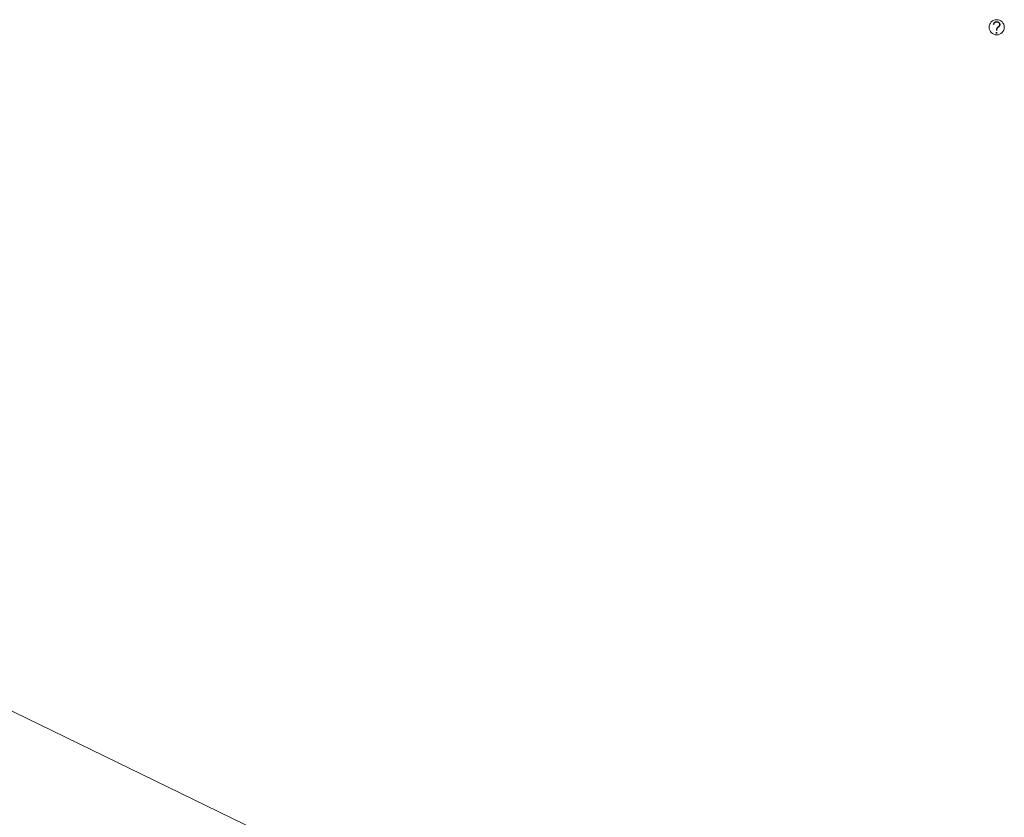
# Model space of a CAD drawing. Header units: metres. Extents: x 124576 to 133557, y 395865 to 402386.
# Tile 347 of 447: x 129931 to 129964, y 401172 to 401199. Entities that reach past the tile are written whole.
import ezdxf

# ---------------------------------------------------------------- set-up
doc = ezdxf.new("R2010")
doc.units = ezdxf.units.M
doc.header["$MEASUREMENT"] = 0
doc.layers.add('LG_Datatransport', color=3, linetype='Continuous', lineweight=13, true_color=0x00ff00)
doc.layers.add('LG_Hoog_Spanning_P_Tennet_Tso', color=7, linetype='Continuous', lineweight=0)

# ---------------------------------------------------------------- blocks, each defined once
blk = doc.blocks.new('Onbekend_9')
at = {"layer": 'LG_Hoog_Spanning_P_Tennet_Tso'}
blk.add_hatch(color=256, dxfattribs=at).paths.add_polyline_path([(-0.25, -1.07, -0.262633), (0.23, 0.15), (0.59, 0.47, 0.379827), (0.7, 1.26), (0.69, 1.26, 0.228508), (-0.03, 1.53), (-0.03, 1.52, 0.459053), (-0.82, 0.79), (-1.29, 0.85, -0.414214), (-0.08, 2, -0.243799), (1.09, 1.52, -0.379827), (0.9, 0.11), (0.54, -0.2, 0.262633), (0.23, -1.08), (-0.17, -1.07)])
blk.add_circle((0, 0), 2.5, dxfattribs=at)
at = {"layer": 'LG_Hoog_Spanning_P_Tennet_Tso', "extrusion": (0, 0, -1)}
blk.add_solid([(0.34, -2.06), (-0.21, -2.06), (0.34, -1.51), (-0.21, -1.51)], dxfattribs=at)

msp = doc.modelspace()

# ---------------------------------------------------------------- linework, layer by layer
at = {"layer": 'LG_Datatransport', "flags": 128}
msp.add_lwpolyline([(129959.455, 401162.05), (129915.651, 401183.364)], dxfattribs=at)

# ---------------------------------------------------------------- block references
at = {"layer": 'LG_Hoog_Spanning_P_Tennet_Tso', "xscale": 0.1, "yscale": 0.1, "zscale": 0.1}
msp.add_blockref('Onbekend_9', (129963.588, 401198.323), dxfattribs=at)
msp.add_blockref('Onbekend_9', (129963.588, 401198.323), dxfattribs=at)

doc.saveas('drawing.dxf')
